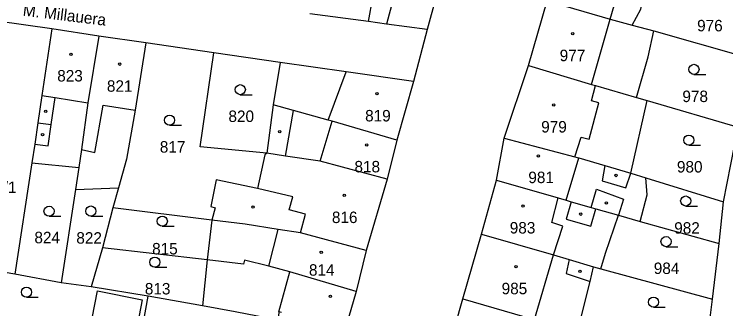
# Model space of a CAD drawing. Extents: x -756746 to -753363, y -1166406 to -1161727.
# Drawn here: x -755362 to -755256.6, y -1163256.2 to -1163212.6 of the extents above; entities that cross this region are included whole.
import ezdxf

# ---------------------------------------------------------------- set-up
doc = ezdxf.new("R2010")
doc.units = 0
for name, color, linetype in [('Hranice parcel', 7, 'Continuous'), ('Parcelní čísla', 7, 'Continuous'), ('Pop  PČ popisy', 7, 'Continuous'), ('Vnitřní kresba', 7, 'Continuous'), ('Značky budov', 7, 'Continuous'), ('Značky kultur', 7, 'Continuous')]:
    doc.layers.add(name, color=color, linetype=linetype)

msp = doc.modelspace()

# ---------------------------------------------------------------- linework, layer by layer
at = {"layer": 'Hranice parcel'}
for p, q in [((-755297.89, -1163204.1), (-755300.84, -1163214.83)), ((-755285.83, -1163220.15), (-755283.06, -1163210.59)), ((-755356.45, -1163214.74), (-755371.25, -1163212.64)), ((-755349.49, -1163215.81), (-755356.45, -1163214.74)), ((-755300.84, -1163214.83), (-755302.88, -1163222.51)), ((-755270.44, -1163214.16), (-755267.26, -1163215.01)), ((-755267.26, -1163215.01), (-755253.9, -1163218.85)), ((-755342.54, -1163216.8), (-755349.49, -1163215.81)), ((-755332.46, -1163218.28), (-755342.54, -1163216.8)), ((-755322.61, -1163219.69), (-755332.46, -1163218.28)), ((-755322.61, -1163219.69), (-755323.65, -1163226.01)), ((-755289.43, -1163230.91), (-755285.83, -1163220.15)), ((-755302.88, -1163222.51), (-755305.32, -1163231.23)), ((-755270.68, -1163236.13), (-755268.25, -1163225.37)), ((-755269.84, -1163224.91), (-755268.25, -1163225.37)), ((-755268.25, -1163225.37), (-755254.76, -1163229.32)), ((-755323.65, -1163226.01), (-755324.6, -1163233.15)), ((-755256.94, -1163240.36), (-755254.76, -1163229.32)), ((-755290.57, -1163237.17), (-755289.43, -1163230.91)), ((-755305.32, -1163231.23), (-755306.77, -1163236.98)), ((-755359.4, -1163234.6), (-755361.91, -1163251.08)), ((-755359.4, -1163234.6), (-755352.47, -1163235.26)), ((-755352.47, -1163235.26), (-755352.96, -1163238.54)), ((-755270.68, -1163236.13), (-755268.45, -1163236.82)), ((-755306.77, -1163236.98), (-755309.85, -1163247.6)), ((-755292.81, -1163245.17), (-755290.57, -1163237.17)), ((-755268.45, -1163236.82), (-755256.94, -1163240.36)), ((-755352.96, -1163238.54), (-755346.58, -1163238.3)), ((-755346.58, -1163238.3), (-755347.4, -1163241.24)), ((-755352.96, -1163238.54), (-755355.05, -1163252.35)), ((-755257.55, -1163246.55), (-755256.94, -1163240.36)), ((-755347.4, -1163241.24), (-755348.93, -1163247.16)), ((-755332.73, -1163243.07), (-755347.4, -1163241.24)), ((-755272.51, -1163242.35), (-755269.27, -1163243.26)), ((-755332.73, -1163243.07), (-755333.45, -1163248.96)), ((-755269.27, -1163243.26), (-755257.55, -1163246.55)), ((-755295.56, -1163254.75), (-755292.81, -1163245.17)), ((-755258.57, -1163254.8), (-755257.55, -1163246.55)), ((-755348.93, -1163247.16), (-755350.61, -1163252.95)), ((-755333.45, -1163248.96), (-755348.93, -1163247.16)), ((-755309.85, -1163247.6), (-755311.37, -1163253.63)), ((-755333.45, -1163248.96), (-755334.12, -1163255.8)), ((-755361.91, -1163251.08), (-755367.82, -1163250.06)), ((-755276.2, -1163250.01), (-755275.11, -1163250.3)), ((-755275.11, -1163250.3), (-755258.57, -1163254.8)), ((-755355.05, -1163252.35), (-755361.91, -1163251.08)), ((-755350.61, -1163252.95), (-755355.05, -1163252.35)), ((-755342.18, -1163254.32), (-755350.61, -1163252.95)), ((-755311.37, -1163253.63), (-755313.01, -1163259.25)), ((-755344.11, -1163265.05), (-755342.18, -1163254.32)), ((-755334.12, -1163255.8), (-755342.18, -1163254.32)), ((-755298.58, -1163265.31), (-755295.56, -1163254.75)), ((-755259.73, -1163264.7), (-755258.57, -1163254.8))]:
    msp.add_line(p, q, dxfattribs=at)
for points in [[(-755270.44, -1163214.16), (-755269.18, -1163211.79), (-755267.69, -1163204.46)], [(-755283.06, -1163210.59), (-755273.73, -1163213.28), (-755270.44, -1163214.16)], [(-755300.84, -1163214.83), (-755306.88, -1163214.02), (-755309.53, -1163213.66), (-755318.24, -1163212.48)], [(-755356.45, -1163214.74), (-755357.93, -1163224.6), (-755358.51, -1163228.64), (-755358.97, -1163231.8), (-755359.4, -1163234.6)], [(-755269.84, -1163224.91), (-755268.08, -1163218.87), (-755267.26, -1163215.01)], [(-755349.49, -1163215.81), (-755351.1, -1163225.69), (-755352.07, -1163232.63), (-755352.47, -1163235.26)], [(-755342.54, -1163216.8), (-755344.09, -1163226.78), (-755345.39, -1163234.03), (-755346.58, -1163238.3)], [(-755324.6, -1163233.15), (-755334.46, -1163232.19), (-755332.46, -1163218.28)], [(-755302.88, -1163222.51), (-755312.83, -1163221.08), (-755322.61, -1163219.69)], [(-755285.83, -1163220.15), (-755276.49, -1163222.95), (-755275.89, -1163223.13), (-755269.84, -1163224.91)], [(-755305.32, -1163231.23), (-755314.93, -1163228.43), (-755315.51, -1163228.27), (-755320.64, -1163226.85), (-755323.65, -1163226.01)], [(-755289.43, -1163230.91), (-755278.94, -1163233.69), (-755278.36, -1163233.84), (-755274.5, -1163234.99), (-755270.68, -1163236.13)], [(-755324.6, -1163233.15), (-755324.91, -1163233.38), (-755325.99, -1163238.4), (-755332.11, -1163237.11), (-755332.9, -1163241.06), (-755332.26, -1163241.26), (-755332.73, -1163243.07)], [(-755306.77, -1163236.98), (-755316.71, -1163234.35), (-755321.81, -1163233.58), (-755324.6, -1163233.15)], [(-755290.57, -1163237.17), (-755281.43, -1163239.79), (-755280.23, -1163240.14), (-755279.48, -1163240.35), (-755276.56, -1163241.19), (-755275.85, -1163241.39), (-755272.51, -1163242.35)], [(-755269.27, -1163243.26), (-755268.24, -1163239.34), (-755268.45, -1163236.82)], [(-755275.11, -1163250.3), (-755274.4, -1163247.95), (-755272.51, -1163242.35)], [(-755309.85, -1163247.6), (-755319.59, -1163244.95), (-755322.89, -1163244.44), (-755327.78, -1163243.69), (-755332.73, -1163243.07)], [(-755292.81, -1163245.17), (-755282.1, -1163248.22), (-755279.79, -1163248.92), (-755276.2, -1163250.01)], [(-755311.37, -1163253.63), (-755321.18, -1163250.73), (-755324.3, -1163249.92), (-755327.9, -1163248.99), (-755328.06, -1163249.58), (-755333.45, -1163248.96)], [(-755278.57, -1163259.48), (-755278.02, -1163257.46), (-755276.67, -1163252.16), (-755276.2, -1163250.01)], [(-755351.73, -1163263.93), (-755349.7, -1163253.56), (-755343.04, -1163254.88), (-755345.05, -1163265.22)], [(-755295.56, -1163254.75), (-755286.36, -1163257.42), (-755284.95, -1163257.81), (-755282.43, -1163258.47), (-755278.57, -1163259.48)], [(-755322.4, -1163256.75), (-755322.79, -1163256.65), (-755322.92, -1163257.9), (-755329.27, -1163256.68), (-755334.12, -1163255.8)]]:
    msp.add_lwpolyline(points, dxfattribs=at)
at = {"layer": 'Vnitřní kresba'}
for p, q in [((-755273.73, -1163213.28), (-755270.87, -1163203.3)), ((-755309.53, -1163213.66), (-755308.84, -1163209.83)), ((-755305.94, -1163210.54), (-755306.88, -1163214.02)), ((-755276.49, -1163222.95), (-755273.73, -1163213.28)), ((-755315.51, -1163228.27), (-755312.83, -1163221.08)), ((-755276.51, -1163225.39), (-755275.89, -1163223.13)), ((-755357.93, -1163224.6), (-755355.96, -1163224.91)), ((-755356.55, -1163228.91), (-755355.96, -1163224.91)), ((-755355.96, -1163224.91), (-755351.1, -1163225.69)), ((-755275.39, -1163225.7), (-755276.51, -1163225.39)), ((-755350.07, -1163233.04), (-755348.85, -1163226.03)), ((-755348.85, -1163226.03), (-755344.09, -1163226.78)), ((-755276.85, -1163231.09), (-755275.39, -1163225.7)), ((-755321.81, -1163233.58), (-755320.64, -1163226.85)), ((-755358.51, -1163228.64), (-755356.55, -1163228.91)), ((-755316.71, -1163234.35), (-755314.93, -1163228.43)), ((-755357.01, -1163232.06), (-755356.55, -1163228.91)), ((-755278.94, -1163233.69), (-755278.01, -1163230.77)), ((-755278.01, -1163230.77), (-755276.85, -1163231.09)), ((-755358.97, -1163231.8), (-755357.01, -1163232.06)), ((-755352.07, -1163232.63), (-755350.07, -1163233.04)), ((-755280.23, -1163240.14), (-755278.36, -1163233.84)), ((-755274.5, -1163234.99), (-755274.89, -1163237.27)), ((-755271.4, -1163238.28), (-755270.68, -1163236.13)), ((-755274.89, -1163237.27), (-755271.4, -1163238.28)), ((-755320.73, -1163239.6), (-755325.99, -1163238.4)), ((-755276.56, -1163241.19), (-755275.77, -1163238.47)), ((-755275.77, -1163238.47), (-755271.77, -1163239.97)), ((-755321.26, -1163241.55), (-755320.73, -1163239.6)), ((-755282.38, -1163243.43), (-755281.43, -1163239.79)), ((-755279.48, -1163240.35), (-755280.23, -1163242.94)), ((-755271.77, -1163239.97), (-755272.51, -1163242.35)), ((-755276.61, -1163243.96), (-755275.85, -1163241.39)), ((-755318.85, -1163242.21), (-755321.26, -1163241.55)), ((-755319.59, -1163244.95), (-755318.85, -1163242.21)), ((-755280.71, -1163243.98), (-755282.38, -1163243.43)), ((-755280.23, -1163242.94), (-755276.61, -1163243.96)), ((-755324.3, -1163249.92), (-755322.89, -1163244.44)), ((-755282.1, -1163248.22), (-755280.71, -1163243.98)), ((-755284.95, -1163257.81), (-755282.1, -1163248.22)), ((-755279.79, -1163248.92), (-755280.24, -1163250.97)), ((-755322.79, -1163256.65), (-755321.18, -1163250.73)), ((-755280.24, -1163250.97), (-755276.67, -1163252.16))]:
    msp.add_line(p, q, dxfattribs=at)
at = {"layer": 'Značky budov'}
for centre in [(-755279.26, -1163215.45), (-755353.63, -1163218.49), (-755346.38, -1163219.96), (-755308.28, -1163224.32), (-755282.08, -1163226.01), (-755357.35, -1163226.97), (-755322.69, -1163229.97), (-755357.83, -1163230.43), (-755309.78, -1163231.93), (-755284.35, -1163233.57), (-755272.84, -1163236.46), (-755313.12, -1163239.42), (-755274.27, -1163240.52), (-755326.64, -1163241.13), (-755286.62, -1163240.99), (-755278.09, -1163242.19), (-755316.54, -1163247.85), (-755287.66, -1163249.95), (-755278.21, -1163250.66), (-755315.17, -1163254.39)]:
    msp.add_circle(centre, 0.175, dxfattribs=at)
at = {"layer": 'Značky kultur'}
for p, q in [((-755261.3, -1163221.48), (-755259.55, -1163221.48)), ((-755328.52, -1163224.49), (-755326.77, -1163224.49)), ((-755339, -1163229), (-755337.25, -1163229)), ((-755262.07, -1163231.96), (-755260.32, -1163231.96)), ((-755262.53, -1163240.99), (-755260.78, -1163240.99)), ((-755356.86, -1163242.51), (-755355.11, -1163242.51)), ((-755350.66, -1163242.48), (-755348.91, -1163242.48)), ((-755340.08, -1163243.99), (-755338.33, -1163243.99)), ((-755265.44, -1163247.01), (-755263.69, -1163247.01)), ((-755341.18, -1163250.05), (-755339.43, -1163250.05)), ((-755360.21, -1163254.51), (-755358.46, -1163254.51)), ((-755267.3, -1163255.97), (-755265.55, -1163255.97))]:
    msp.add_line(p, q, dxfattribs=at)
for centre in [(-755261.3, -1163220.73), (-755328.52, -1163223.74), (-755339, -1163228.25), (-755262.07, -1163231.21), (-755262.53, -1163240.24), (-755356.86, -1163241.76), (-755350.66, -1163241.73), (-755340.08, -1163243.24), (-755265.44, -1163246.26), (-755341.18, -1163249.3), (-755360.21, -1163253.76), (-755267.3, -1163255.22)]:
    msp.add_circle(centre, 0.75, dxfattribs=at)

# ---------------------------------------------------------------- texts
at = {"layer": 'Parcelní čísla'}
for s, p in [('976', (-755260.84, -1163215.1)), ('977', (-755281.2, -1163219.52)), ('823', (-755355.65, -1163222.53)), ('821', (-755348.29, -1163224.05)), ('978', (-755263.02, -1163225.58)), ('820', (-755330.28, -1163228.53)), ('819', (-755310.03, -1163228.45)), ('979', (-755283.94, -1163230.09)), ('817', (-755340.45, -1163233.07)), ('818', (-755311.61, -1163236)), ('980', (-755263.83, -1163236.02)), ('981', (-755285.85, -1163237.59)), ('825/1', (-755367.37, -1163239.06)), ('816', (-755314.95, -1163243.51)), ('983', (-755288.6, -1163245.06)), ('982', (-755264.23, -1163245.08)), ('824', (-755359.03, -1163246.5)), ('822', (-755352.82, -1163246.56)), ('815', (-755341.59, -1163248.16)), ('814', (-755318.35, -1163251.31)), ('984', (-755267.26, -1163251.06)), ('813', (-755342.67, -1163254.09)), ('985', (-755289.8, -1163254.06))]:
    msp.add_text(s, height=1.7, dxfattribs=at).set_placement(p)
at = {"layer": 'Pop  PČ popisy'}
msp.add_text('M. Millauera', height=1.7, rotation=353, dxfattribs=at).set_placement((-755360.81, -1163212.76))

doc.saveas('drawing.dxf')
